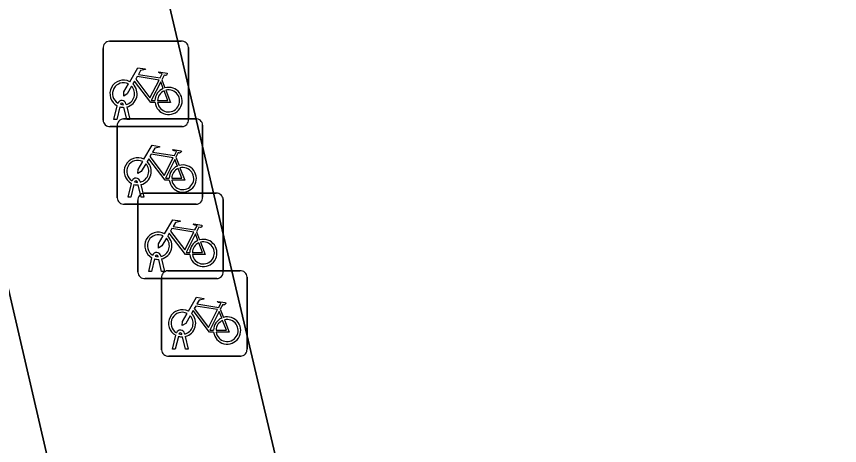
# Model space of a CAD drawing. Extents: x 158031 to 159244, y 380104 to 381214.
# Drawn here: x 158831.89 to 158841.51, y 381131.21 to 381136.23 of the extents above; entities that cross this region are included whole.
import ezdxf

# ---------------------------------------------------------------- set-up
doc = ezdxf.new("R2010")
doc.units = 0
for name, color, linetype in [('IMGEO_Erf', 7, 'Continuous'), ('IMGEO_Fietsenrek', 7, 'Continuous'), ('IMGEO_Pand', 7, 'Continuous'), ('IMGEO_Voetpad_open', 7, 'Continuous')]:
    doc.layers.add(name, color=color, linetype=linetype)

msp = doc.modelspace()

# ---------------------------------------------------------------- linework, layer by layer
at = {"layer": 'IMGEO_Erf'}
for points in [[(158933.619, 381145.63), (158932.137, 381151.852), (158936.801, 381152.891), (158936.88, 381152.611), (158939.55, 381153.245), (158943.895, 381154.276), (158935.421, 381190.972), (158887.09, 381184.003), (158887.052, 381184.168), (158825.524, 381175.57), (158823.291, 381172.664), (158822.99, 381172.272), (158821.891, 381170.842), (158819.792, 381168.11), (158821.574, 381166.121), (158823.376, 381168.478), (158829.028, 381144.902), (158829.155, 381144.372), (158829.834, 381141.465), (158830.31, 381139.425), (158834.953, 381119.409)], [(158861.536, 381128.647), (158853.14, 381126.67), (158853.38, 381125.649), (158839.723, 381122.41), (158839.267, 381124.321), (158836.656, 381123.702), (158833.676, 381136.351), (158840.091, 381137.855), (158843.474, 381138.67), (158843.345, 381139.24), (158845.376, 381139.719), (158845.485, 381139.335), (158845.605, 381139.165), (158858.483, 381142.199)]]:
    msp.add_lwpolyline(points, dxfattribs=at)
at = {"layer": 'IMGEO_Fietsenrek'}
for p, q in [((158832.9739, 381135.9415), (158833.8148, 381135.9415)), ((158833.8148, 381135.9415), (158832.9739, 381135.9415)), ((158832.8995, 381135.0169), (158832.8995, 381135.8578)), ((158832.8995, 381135.8578), (158832.8995, 381135.0169)), ((158833.8985, 381135.8671), (158833.8985, 381135.0262)), ((158833.8985, 381135.0262), (158833.8985, 381135.8671)), ((158833.5862, 381135.4912), (158833.6225, 381135.396)), ((158833.0265, 381135.0263), (158833.0648, 381135.1863)), ((158833.0952, 381135.1741), (158833.0599, 381135.0263)), ((158833.1369, 381135.1979), (158833.1359, 381135.2022)), ((158833.178, 381135.0263), (158833.1441, 381135.168)), ((158833.1676, 381135.2094), (158833.1694, 381135.2015)), ((158833.1764, 381135.1723), (158833.2114, 381135.0263)), ((158833.0599, 381135.0263), (158833.0265, 381135.0263)), ((158833.1399, 381135.0335), (158833.9808, 381135.0335)), ((158833.9808, 381135.0335), (158833.1399, 381135.0335)), ((158833.2114, 381135.0263), (158833.178, 381135.0263)), ((158833.8241, 381134.9425), (158832.9832, 381134.9425)), ((158832.9832, 381134.9425), (158833.8241, 381134.9425)), ((158833.0655, 381134.1089), (158833.0655, 381134.9498)), ((158833.0655, 381134.9498), (158833.0655, 381134.1089)), ((158834.0645, 381134.9591), (158834.0645, 381134.1182)), ((158834.0645, 381134.1182), (158834.0645, 381134.9591)), ((158833.7522, 381134.5832), (158833.7885, 381134.488)), ((158833.1925, 381134.1183), (158833.2308, 381134.2783)), ((158833.2612, 381134.2661), (158833.2259, 381134.1183)), ((158833.3029, 381134.2899), (158833.3019, 381134.2942)), ((158833.344, 381134.1183), (158833.3101, 381134.26)), ((158833.3336, 381134.3014), (158833.3354, 381134.2935)), ((158833.3424, 381134.2643), (158833.3774, 381134.1183)), ((158833.3809, 381134.1635), (158834.2218, 381134.1635)), ((158834.2218, 381134.1635), (158833.3809, 381134.1635)), ((158833.2259, 381134.1183), (158833.1925, 381134.1183)), ((158833.3065, 381133.2389), (158833.3065, 381134.0798)), ((158833.3065, 381134.0798), (158833.3065, 381133.2389)), ((158833.3774, 381134.1183), (158833.344, 381134.1183)), ((158834.3055, 381134.0891), (158834.3055, 381133.2482)), ((158834.3055, 381133.2482), (158834.3055, 381134.0891)), ((158833.9901, 381134.0345), (158833.1492, 381134.0345)), ((158833.1492, 381134.0345), (158833.9901, 381134.0345)), ((158833.9932, 381133.7132), (158834.0295, 381133.618)), ((158833.4335, 381133.2483), (158833.4718, 381133.4083)), ((158833.5022, 381133.3961), (158833.4669, 381133.2483)), ((158833.5439, 381133.4199), (158833.5429, 381133.4242)), ((158833.585, 381133.2483), (158833.5511, 381133.39)), ((158833.5746, 381133.4314), (158833.5764, 381133.4235)), ((158833.5834, 381133.3943), (158833.6184, 381133.2483)), ((158833.4669, 381133.2483), (158833.4335, 381133.2483)), ((158833.6184, 381133.2483), (158833.585, 381133.2483)), ((158833.6589, 381133.2565), (158834.4998, 381133.2565)), ((158834.4998, 381133.2565), (158833.6589, 381133.2565)), ((158834.2311, 381133.1645), (158833.3902, 381133.1645)), ((158833.3902, 381133.1645), (158834.2311, 381133.1645)), ((158833.5845, 381132.3319), (158833.5845, 381133.1728)), ((158833.5845, 381133.1728), (158833.5845, 381132.3319)), ((158834.5835, 381133.1821), (158834.5835, 381132.3412)), ((158834.5835, 381132.3412), (158834.5835, 381133.1821)), ((158834.2712, 381132.8062), (158834.3075, 381132.711)), ((158833.8526, 381132.5244), (158833.8544, 381132.5165)), ((158833.7115, 381132.3413), (158833.7498, 381132.5013)), ((158833.7802, 381132.4891), (158833.7449, 381132.3413)), ((158833.8219, 381132.5129), (158833.8209, 381132.5172)), ((158833.863, 381132.3413), (158833.8291, 381132.483)), ((158833.8614, 381132.4873), (158833.8964, 381132.3413)), ((158833.7449, 381132.3413), (158833.7115, 381132.3413)), ((158833.8964, 381132.3413), (158833.863, 381132.3413)), ((158834.5091, 381132.2575), (158833.6682, 381132.2575)), ((158833.6682, 381132.2575), (158834.5091, 381132.2575))]:
    msp.add_line(p, q, dxfattribs=at)
for points in [[(158833.2121, 381135.4682), (158833.3068, 381135.6317), (158833.393, 381135.6179), (158833.3947, 381135.6092), (158833.3386, 381135.5983), (158833.3124, 381135.553), (158833.5676, 381135.5122)], [(158833.5547, 381135.487), (158833.2979, 381135.528), (158833.2812, 381135.4992), (158833.4482, 381135.2789), (158833.5547, 381135.487)], [(158833.5676, 381135.5122), (158833.5926, 381135.561), (158833.5875, 381135.565), (158833.5643, 381135.5687), (158833.5516, 381135.5762), (158833.5506, 381135.5793), (158833.5528, 381135.5839), (158833.6476, 381135.5688), (158833.6499, 381135.5585), (158833.6405, 381135.5461), (158833.6281, 381135.5397), (158833.6136, 381135.5459), (158833.5862, 381135.4912)], [(158833.2328, 381135.4157), (158833.1812, 381135.3265), (158833.1413, 381135.3005), (158833.1425, 381135.348), (158833.197, 381135.4422)], [(158833.5078, 381135.2235), (158833.4581, 381135.2236), (158833.2674, 381135.4753), (158833.2484, 381135.4425)], [(158833.6027, 381135.389), (158833.5734, 381135.4658), (158833.464, 381135.2477), (158833.5067, 381135.2476)], [(158833.5367, 381135.2475), (158833.6566, 381135.2473), (158833.6134, 381135.3609)], [(158833.6332, 381135.3678), (158833.6882, 381135.2232), (158833.5381, 381135.2235)], [(158833.3781, 381134.5602), (158833.4728, 381134.7237), (158833.559, 381134.7099), (158833.5607, 381134.7012), (158833.5046, 381134.6903), (158833.4784, 381134.645), (158833.7336, 381134.6042)], [(158833.7336, 381134.6042), (158833.7586, 381134.653), (158833.7535, 381134.657), (158833.7303, 381134.6607), (158833.7176, 381134.6682), (158833.7166, 381134.6713), (158833.7188, 381134.6759), (158833.8136, 381134.6608), (158833.8159, 381134.6505), (158833.8065, 381134.6381), (158833.7941, 381134.6317), (158833.7796, 381134.6379), (158833.7522, 381134.5832)], [(158833.6738, 381134.3155), (158833.6241, 381134.3156), (158833.4334, 381134.5673), (158833.4144, 381134.5345)], [(158833.7207, 381134.579), (158833.4639, 381134.62), (158833.4472, 381134.5912), (158833.6142, 381134.3709), (158833.7207, 381134.579)], [(158833.7687, 381134.481), (158833.7394, 381134.5578), (158833.63, 381134.3397), (158833.6727, 381134.3396)], [(158833.3988, 381134.5077), (158833.3472, 381134.4185), (158833.3073, 381134.3925), (158833.3085, 381134.44), (158833.363, 381134.5342)], [(158833.7027, 381134.3395), (158833.8226, 381134.3393), (158833.7794, 381134.4529)], [(158833.7992, 381134.4598), (158833.8542, 381134.3152), (158833.7041, 381134.3155)], [(158833.6191, 381133.6902), (158833.7138, 381133.8537), (158833.8, 381133.8399), (158833.8017, 381133.8312), (158833.7456, 381133.8203), (158833.7194, 381133.775), (158833.9746, 381133.7342)], [(158833.9746, 381133.7342), (158833.9996, 381133.783), (158833.9945, 381133.787), (158833.9713, 381133.7907), (158833.9586, 381133.7982), (158833.9576, 381133.8013), (158833.9598, 381133.8059), (158834.0546, 381133.7908), (158834.0569, 381133.7805), (158834.0475, 381133.7681), (158834.0351, 381133.7617), (158834.0206, 381133.7679), (158833.9932, 381133.7132)], [(158833.9148, 381133.4455), (158833.8651, 381133.4456), (158833.6744, 381133.6973), (158833.6554, 381133.6645)], [(158833.9617, 381133.709), (158833.7049, 381133.75), (158833.6882, 381133.7212), (158833.8552, 381133.5009), (158833.9617, 381133.709)], [(158834.0097, 381133.611), (158833.9804, 381133.6878), (158833.871, 381133.4697), (158833.9137, 381133.4696)], [(158833.6398, 381133.6377), (158833.5882, 381133.5485), (158833.5483, 381133.5225), (158833.5495, 381133.57), (158833.604, 381133.6642)], [(158833.9437, 381133.4695), (158834.0636, 381133.4693), (158834.0204, 381133.5829)], [(158834.0402, 381133.5898), (158834.0952, 381133.4452), (158833.9451, 381133.4455)], [(158833.8971, 381132.7832), (158833.9918, 381132.9467), (158834.078, 381132.9329), (158834.0797, 381132.9242), (158834.0236, 381132.9133), (158833.9974, 381132.868), (158834.2526, 381132.8272)], [(158834.2397, 381132.802), (158833.9829, 381132.843), (158833.9662, 381132.8142), (158834.1332, 381132.5939), (158834.2397, 381132.802)], [(158834.2526, 381132.8272), (158834.2776, 381132.876), (158834.2725, 381132.88), (158834.2493, 381132.8837), (158834.2366, 381132.8912), (158834.2356, 381132.8943), (158834.2378, 381132.8989), (158834.3326, 381132.8838), (158834.3349, 381132.8735), (158834.3255, 381132.8611), (158834.3131, 381132.8547), (158834.2986, 381132.8609), (158834.2712, 381132.8062)], [(158833.9178, 381132.7307), (158833.8662, 381132.6415), (158833.8263, 381132.6155), (158833.8275, 381132.663), (158833.882, 381132.7572)], [(158834.1928, 381132.5385), (158834.1431, 381132.5386), (158833.9524, 381132.7903), (158833.9334, 381132.7575)], [(158834.2877, 381132.704), (158834.2584, 381132.7808), (158834.149, 381132.5627), (158834.1917, 381132.5626)], [(158834.2217, 381132.5625), (158834.3416, 381132.5623), (158834.2984, 381132.6759)], [(158834.3182, 381132.6828), (158834.3732, 381132.5382), (158834.2231, 381132.5385)]]:
    msp.add_lwpolyline(points, dxfattribs=at)
for centre, radius, start, end in [((158832.9772, 381135.8636), 0.0779, 92.4484, 184.28452), ((158832.9772, 381135.8636), 0.0779, 92.4484, 184.28452), ((158833.8206, 381135.8638), 0.0779, 2.4484, 94.28452), ((158833.8206, 381135.8638), 0.0779, 2.4484, 94.28452), ((158833.1391, 381135.3269), 0.159, 62.67661, 242.13685), ((158833.1391, 381135.3269), 0.129, 63.31916, 238.90302), ((158833.1391, 381135.3269), 0.129, 283.60429, 43.43025), ((158833.1391, 381135.3269), 0.159, 283.5766, 46.60424), ((158833.6657, 381135.2429), 0.159, 113.3408, 178.32165), ((158833.6657, 381135.2429), 0.159, 187.0065, 105.77075), ((158833.6657, 381135.2429), 0.129, 113.92302, 177.95563), ((158833.6657, 381135.2429), 0.129, 188.67146, 104.58832), ((158833.1189, 381135.1983), 0.0499, 12.8025, 158.69338), ((158833.1391, 381135.3269), 0.159, 253.99666, 271.78671), ((158833.1189, 381135.1983), 0.0174, 12.8025, 163.45023), ((158833.1391, 381135.3269), 0.129, 253.41502, 269.02044), ((158833.1432, 381134.9556), 0.0779, 92.4484, 184.28452), ((158833.1432, 381134.9556), 0.0779, 92.4484, 184.28452), ((158833.8208, 381135.0204), 0.0779, 272.4484, 4.28452), ((158833.8208, 381135.0204), 0.0779, 272.4484, 4.28452), ((158833.9866, 381134.9558), 0.0779, 2.4484, 94.28452), ((158833.9866, 381134.9558), 0.0779, 2.4484, 94.28452), ((158832.9774, 381135.0202), 0.0779, 182.4484, 274.28452), ((158832.9774, 381135.0202), 0.0779, 182.4484, 274.28452), ((158833.3051, 381134.4189), 0.159, 62.67661, 242.13685), ((158833.3051, 381134.4189), 0.129, 63.31916, 238.90302), ((158833.3051, 381134.4189), 0.129, 283.60429, 43.43025), ((158833.3051, 381134.4189), 0.159, 283.5766, 46.60424), ((158833.8317, 381134.3349), 0.159, 113.3408, 178.32165), ((158833.8317, 381134.3349), 0.159, 187.0065, 105.77075), ((158833.8317, 381134.3349), 0.129, 113.92302, 177.95563), ((158833.8317, 381134.3349), 0.129, 188.67146, 104.58832), ((158833.2849, 381134.2903), 0.0499, 12.8025, 158.69338), ((158833.3051, 381134.4189), 0.159, 253.99666, 271.78671), ((158833.2849, 381134.2903), 0.0174, 12.8025, 163.45023), ((158833.3051, 381134.4189), 0.129, 253.41502, 269.02044), ((158833.3842, 381134.0856), 0.0779, 92.4484, 184.28452), ((158833.3842, 381134.0856), 0.0779, 92.4484, 184.28452), ((158834.2276, 381134.0858), 0.0779, 2.4484, 94.28452), ((158834.2276, 381134.0858), 0.0779, 2.4484, 94.28452), ((158833.1434, 381134.1122), 0.0779, 182.4484, 274.28452), ((158833.1434, 381134.1122), 0.0779, 182.4484, 274.28452), ((158833.9868, 381134.1124), 0.0779, 272.4484, 4.28452), ((158833.9868, 381134.1124), 0.0779, 272.4484, 4.28452), ((158833.5461, 381133.5489), 0.159, 62.67661, 242.13685), ((158833.5461, 381133.5489), 0.129, 63.31916, 238.90302), ((158833.5461, 381133.5489), 0.129, 283.60429, 43.43025), ((158833.5461, 381133.5489), 0.159, 283.5766, 46.60424), ((158834.0727, 381133.4649), 0.159, 113.3408, 178.32165), ((158834.0727, 381133.4649), 0.159, 187.0065, 105.77075), ((158834.0727, 381133.4649), 0.129, 113.92302, 177.95563), ((158834.0727, 381133.4649), 0.129, 188.67146, 104.58832), ((158833.5259, 381133.4203), 0.0499, 12.8025, 158.69338), ((158833.5461, 381133.5489), 0.159, 253.99666, 271.78671), ((158833.5259, 381133.4203), 0.0174, 12.8025, 163.45023), ((158833.5461, 381133.5489), 0.129, 253.41502, 269.02044), ((158833.3844, 381133.2422), 0.0779, 182.4484, 274.28452), ((158833.3844, 381133.2422), 0.0779, 182.4484, 274.28452), ((158833.6622, 381133.1786), 0.0779, 92.4484, 184.28452), ((158833.6622, 381133.1786), 0.0779, 92.4484, 184.28452), ((158834.2278, 381133.2424), 0.0779, 272.4484, 4.28452), ((158834.2278, 381133.2424), 0.0779, 272.4484, 4.28452), ((158834.5056, 381133.1788), 0.0779, 2.4484, 94.28452), ((158834.5056, 381133.1788), 0.0779, 2.4484, 94.28452), ((158833.8241, 381132.6419), 0.159, 62.67661, 242.13685), ((158833.8241, 381132.6419), 0.129, 63.31916, 238.90302), ((158833.8241, 381132.6419), 0.129, 283.60429, 43.43025), ((158833.8241, 381132.6419), 0.159, 283.5766, 46.60424), ((158834.3507, 381132.5579), 0.159, 187.0065, 105.77075), ((158834.3507, 381132.5579), 0.159, 113.3408, 178.32165), ((158834.3507, 381132.5579), 0.129, 113.92302, 177.95563), ((158834.3507, 381132.5579), 0.129, 188.67146, 104.58832), ((158833.8039, 381132.5133), 0.0499, 12.8025, 158.69338), ((158833.8039, 381132.5133), 0.0174, 12.8025, 163.45023), ((158833.8241, 381132.6419), 0.159, 253.99666, 271.78671), ((158833.8241, 381132.6419), 0.129, 253.41502, 269.02044), ((158833.6624, 381132.3352), 0.0779, 182.4484, 274.28452), ((158833.6624, 381132.3352), 0.0779, 182.4484, 274.28452), ((158834.5058, 381132.3354), 0.0779, 272.4484, 4.28452), ((158834.5058, 381132.3354), 0.0779, 272.4484, 4.28452)]:
    msp.add_arc(centre, radius, start, end, dxfattribs=at)
at = {"layer": 'IMGEO_Pand'}
msp.add_lwpolyline([(158858.483, 381142.199), (158845.605, 381139.165), (158845.485, 381139.335), (158845.376, 381139.719), (158843.345, 381139.24), (158843.474, 381138.67), (158840.091, 381137.855), (158833.676, 381136.351), (158836.656, 381123.702), (158839.267, 381124.321), (158839.723, 381122.41), (158853.38, 381125.649), (158853.14, 381126.67), (158861.536, 381128.647), (158861.668, 381128.678)], close=True, dxfattribs=at)
at = {"layer": 'IMGEO_Voetpad_open'}
msp.add_lwpolyline([(158807.287, 381103.239), (158831.385, 381108.974), (158830.716, 381111.982), (158831.778, 381113.215), (158832.725, 381114.537), (158833.55, 381115.939), (158834.247, 381117.409), (158834.809, 381118.936), (158834.953, 381119.409), (158830.31, 381139.425), (158829.834, 381141.465), (158829.155, 381144.372), (158829.028, 381144.902), (158823.376, 381168.478)], dxfattribs=at)

doc.saveas('drawing.dxf')
